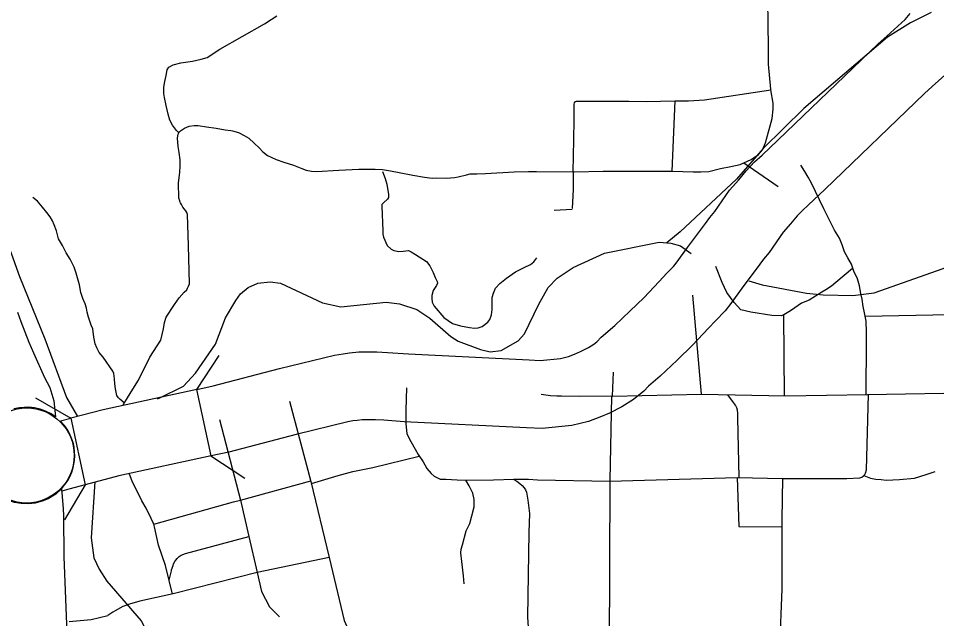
# Model space of a CAD drawing. Extents: x 1377389 to 1380723, y 1168351 to 1170484.
# Drawn here: x 1378680.8 to 1378748.3, y 1168914.3 to 1168958.4 of the extents above; entities that cross this region are included whole.
import ezdxf

# ---------------------------------------------------------------- set-up
doc = ezdxf.new("R2010")
doc.units = 0
doc.layers.add('B_Fill', color=7, linetype='Continuous')

msp = doc.modelspace()

# ---------------------------------------------------------------- linework, layer by layer
at = {"layer": 'B_Fill'}
for p, q in [((1378680.695, 1168936.83), (1378680.943, 1168936.136)), ((1378680.943, 1168936.136), (1378681.542, 1168934.606)), ((1378681.542, 1168934.606), (1378681.867, 1168933.823)), ((1378681.867, 1168933.823), (1378682.686, 1168932.015)), ((1378682.686, 1168932.015), (1378683.076, 1168931.284)), ((1378683.076, 1168931.284), (1378683.37, 1168930.303)), ((1378694.939, 1168926.241), (1378693.887, 1168931.129)), ((1378680.839, 1168929.787), (1378680.426, 1168929.701)), ((1378681.191, 1168929.812), (1378680.839, 1168929.787)), ((1378681.535, 1168929.821), (1378681.191, 1168929.812)), ((1378681.956, 1168929.778), (1378681.535, 1168929.821)), ((1378682.361, 1168929.683), (1378681.956, 1168929.778)), ((1378683.37, 1168930.303), (1378683.49, 1168929.113)), ((1378682.765, 1168929.546), (1378682.361, 1168929.683)), ((1378683.169, 1168929.339), (1378682.765, 1168929.546)), ((1378683.35, 1168929.226), (1378683.169, 1168929.339)), ((1378683.49, 1168929.113), (1378683.35, 1168929.226)), ((1378683.858, 1168928.819), (1378684.613, 1168929.011)), ((1378684.613, 1168929.011), (1378685.674, 1168924.121)), ((1378683.97, 1168923.649), (1378683.952, 1168923.855))]:
    msp.add_line(p, q, dxfattribs=at)
for points in [[(1378670.301, 1168969.018), (1378672.005, 1168964.667), (1378675.142, 1168954.652), (1378675.689, 1168953.147), (1378677.497, 1168949.698), (1378678.064, 1168948.194), (1378679.176, 1168944.024), (1378680.84, 1168939.45), (1378682.705, 1168934.862), (1378684.301, 1168930.546), (1378685.124, 1168929.156)], [(1378736.151, 1168953.18), (1378736.144, 1168953.221), (1378735.961, 1168955.063), (1378735.961, 1168956.485), (1378735.943, 1168957.852), (1378735.927, 1168960.027)], [(1378719.156, 1168933.277), (1378720.666, 1168933.42), (1378721.245, 1168933.56), (1378721.704, 1168933.732), (1378722.14, 1168933.919), (1378722.719, 1168934.22), (1378723.115, 1168934.462), (1378723.339, 1168934.648), (1378723.657, 1168934.992), (1378724.656, 1168935.846), (1378725.797, 1168936.909), (1378726.799, 1168937.887), (1378727.913, 1168939.082), (1378728.489, 1168939.687), (1378728.975, 1168940.174), (1378729.165, 1168940.433), (1378730.019, 1168941.591), (1378731.327, 1168943.336), (1378731.661, 1168943.791), (1378732.023, 1168944.232), (1378733.111, 1168945.796), (1378733.779, 1168946.556), (1378734.327, 1168947.22), (1378734.948, 1168947.875), (1378735.514, 1168948.382), (1378736.656, 1168949.472), (1378744.047, 1168956.568), (1378744.68, 1168957.144), (1378746.027, 1168958.348), (1378746.397, 1168958.792)], [(1378747.936, 1168958.869), (1378746.422, 1168958.123), (1378744.718, 1168957.05), (1378738.573, 1168951.82), (1378735.571, 1168948.867), (1378733.606, 1168946.606), (1378729.474, 1168942.738), (1378728.494, 1168941.921)], [(1378692.571, 1168950.025), (1378692.5, 1168950.1), (1378692.402, 1168950.203), (1378692.11, 1168950.572), (1378691.916, 1168950.943), (1378691.792, 1168951.384), (1378691.634, 1168952.037), (1378691.51, 1168952.619), (1378691.475, 1168952.919), (1378691.475, 1168953.378), (1378691.546, 1168953.801), (1378691.634, 1168954.242), (1378691.722, 1168954.666), (1378691.828, 1168954.842), (1378692.145, 1168955.036), (1378692.727, 1168955.16), (1378693.573, 1168955.301), (1378694.225, 1168955.442), (1378694.648, 1168955.566), (1378695.6, 1168956.183), (1378698.879, 1168958.036), (1378699.373, 1168958.354), (1378699.779, 1168958.636)], [(1378749.633, 1168954.865), (1378748.029, 1168953.431), (1378747.461, 1168952.915), (1378740.114, 1168945.86), (1378738.908, 1168944.71), (1378738.437, 1168944.288), (1378738.075, 1168943.906), (1378737.586, 1168943.313), (1378737.053, 1168942.707), (1378736.012, 1168941.211), (1378735.611, 1168940.723), (1378735.344, 1168940.359), (1378734.032, 1168938.608), (1378733.194, 1168937.471), (1378732.783, 1168936.91), (1378732.069, 1168936.196), (1378731.553, 1168935.653), (1378730.374, 1168934.39), (1378729.248, 1168933.291), (1378727.986, 1168932.114), (1378727.13, 1168931.383), (1378726.792, 1168931.018), (1378726.033, 1168930.384), (1378725.174, 1168929.861), (1378724.28, 1168929.397), (1378723.569, 1168929.092), (1378722.718, 1168928.773), (1378721.495, 1168928.476), (1378719.308, 1168928.269)], [(1378692.838, 1168950.275), (1378692.981, 1168950.359), (1378693.324, 1168950.512), (1378693.702, 1168950.567), (1378693.993, 1168950.548), (1378694.618, 1168950.462), (1378695.322, 1168950.356), (1378695.981, 1168950.24), (1378696.401, 1168950.188), (1378696.511, 1168950.16), (1378696.955, 1168950.039), (1378697.384, 1168949.829), (1378697.727, 1168949.618), (1378698.109, 1168949.262), (1378698.491, 1168948.906), (1378698.741, 1168948.616), (1378699.099, 1168948.363), (1378699.73, 1168948.062), (1378700.296, 1168947.851), (1378701.021, 1168947.63), (1378701.627, 1168947.403), (1378701.951, 1168947.283), (1378702.341, 1168947.205), (1378702.706, 1168947.168), (1378704.353, 1168947.276), (1378705.81, 1168947.349), (1378707.031, 1168947.349), (1378707.559, 1168947.313), (1378708.142, 1168947.222), (1378708.798, 1168947.094), (1378709.782, 1168946.894), (1378710.656, 1168946.748), (1378711.221, 1168946.693), (1378711.567, 1168946.711), (1378712.272, 1168946.689), (1378712.853, 1168946.737), (1378713.135, 1168946.788), (1378713.754, 1168946.93), (1378714.014, 1168946.993), (1378714.497, 1168947.009), (1378715.149, 1168947.027), (1378717.241, 1168947.147), (1378718.299, 1168947.173), (1378718.905, 1168947.173), (1378721.656, 1168947.159), (1378723.811, 1168947.19), (1378728.911, 1168947.189), (1378730.425, 1168947.159), (1378730.985, 1168947.141), (1378731.582, 1168947.177), (1378732.444, 1168947.395), (1378733.191, 1168947.539), (1378733.896, 1168947.684), (1378734.704, 1168948.061), (1378735.233, 1168948.425), (1378735.524, 1168948.772), (1378735.743, 1168949.282), (1378736.253, 1168951.069), (1378736.326, 1168951.762), (1378736.326, 1168952.2), (1378736.151, 1168953.18)], [(1378729.098, 1168952.382), (1378730.091, 1168952.382), (1378731.259, 1168952.45), (1378736.151, 1168953.18)], [(1378721.595, 1168947.158), (1378721.65, 1168949.515), (1378721.676, 1168950.976), (1378721.676, 1168952.129), (1378721.703, 1168952.236), (1378721.77, 1168952.33), (1378721.85, 1168952.343), (1378725.686, 1168952.352), (1378727.016, 1168952.325), (1378728.02, 1168952.352), (1378729.098, 1168952.382)], [(1378728.89, 1168947.189), (1378729.098, 1168952.382)], [(1378734.532, 1168939.131), (1378735.512, 1168938.836), (1378738.767, 1168938.214), (1378739.99, 1168938.09), (1378742.188, 1168938.057), (1378743.74, 1168938.243), (1378748.837, 1168940.039), (1378752.063, 1168941.597), (1378753.977, 1168942.336), (1378755.904, 1168942.654), (1378761.543, 1168943.104), (1378764.403, 1168943.611), (1378766.222, 1168944.186), (1378773.423, 1168945.765), (1378777.279, 1168946.982), (1378781.008, 1168948.436), (1378782.208, 1168949.012), (1378783.715, 1168949.979), (1378785.411, 1168951.291)], [(1378688.472, 1168929.998), (1378688.715, 1168930.403), (1378689.059, 1168930.949), (1378689.605, 1168931.812), (1378690.438, 1168933.508), (1378691.243, 1168934.774), (1378691.454, 1168935.606), (1378691.509, 1168936.062), (1378691.636, 1168936.464), (1378692.256, 1168937.393), (1378692.584, 1168937.868), (1378692.966, 1168938.287), (1378693.167, 1168938.469), (1378693.203, 1168938.597), (1378693.294, 1168938.743), (1378693.349, 1168938.907), (1378693.294, 1168941.733), (1378693.212, 1168944.011), (1378693.168, 1168944.151), (1378693.087, 1168944.286), (1378692.972, 1168944.422), (1378692.873, 1168944.556), (1378692.756, 1168944.754), (1378692.682, 1168944.88), (1378692.654, 1168944.964), (1378692.634, 1168945.018), (1378692.576, 1168945.213), (1378692.553, 1168946.344), (1378692.635, 1168947.093), (1378692.668, 1168947.588), (1378692.668, 1168948.026), (1378692.599, 1168948.576), (1378692.529, 1168949.011), (1378692.481, 1168949.622), (1378692.488, 1168949.796), (1378692.524, 1168949.926), (1378692.571, 1168950.025), (1378692.616, 1168950.088), (1378692.687, 1168950.167), (1378692.838, 1168950.275)], [(1378734.149, 1168947.802), (1378736.686, 1168946.075)], [(1378743.15, 1168930.762), (1378743.187, 1168934.717), (1378743.187, 1168935.341), (1378743.151, 1168936.167), (1378743.041, 1168936.773), (1378742.949, 1168937.232), (1378742.857, 1168937.782), (1378742.765, 1168938.186), (1378742.674, 1168938.755), (1378742.527, 1168939.269), (1378742.252, 1168939.838), (1378742.069, 1168940.352), (1378741.812, 1168940.829), (1378741.573, 1168941.27), (1378741.39, 1168941.784), (1378741.188, 1168942.28), (1378740.821, 1168942.867), (1378740.051, 1168944.427), (1378739.116, 1168946.355), (1378738.896, 1168946.759), (1378738.657, 1168947.181), (1378738.346, 1168947.64)], [(1378707.563, 1168947.185), (1378707.769, 1168946.671), (1378707.872, 1168946.239), (1378707.995, 1168945.478), (1378707.995, 1168945.272), (1378707.933, 1168945.128), (1378707.646, 1168944.861), (1378707.522, 1168944.758), (1378707.502, 1168944.614), (1378707.584, 1168942.803), (1378707.584, 1168942.557), (1378707.646, 1168942.33), (1378707.913, 1168941.734), (1378708.201, 1168941.466), (1378708.406, 1168941.363), (1378708.755, 1168941.281), (1378709.084, 1168941.302), (1378709.475, 1168941.363), (1378709.66, 1168941.26), (1378709.989, 1168941.055), (1378710.811, 1168940.54), (1378711.051, 1168940.242), (1378711.296, 1168939.753), (1378711.439, 1168939.379), (1378711.589, 1168939.068), (1378711.605, 1168938.955), (1378711.525, 1168938.777), (1378711.299, 1168938.421), (1378711.202, 1168938.05), (1378711.186, 1168937.84), (1378711.218, 1168937.549), (1378711.363, 1168937.274), (1378712.085, 1168936.42), (1378712.724, 1168935.983), (1378713.301, 1168935.812), (1378713.971, 1168935.703), (1378714.33, 1168935.656), (1378714.61, 1168935.671), (1378714.891, 1168935.765), (1378715.312, 1168936.093), (1378715.452, 1168936.28), (1378715.577, 1168936.623), (1378715.639, 1168937.029), (1378715.624, 1168937.559), (1378715.639, 1168937.902), (1378715.733, 1168938.214), (1378715.888, 1168938.589), (1378716.2, 1168938.932), (1378716.683, 1168939.337), (1378717.354, 1168939.79), (1378717.977, 1168940.117), (1378718.445, 1168940.336), (1378718.694, 1168940.539), (1378718.928, 1168940.819)], [(1378721.595, 1168947.158), (1378721.598, 1168945.843), (1378721.529, 1168944.453)], [(1378688.537, 1168930.155), (1378688.22, 1168930.415), (1378688.127, 1168930.515), (1378688.002, 1168930.702), (1378687.914, 1168931.172), (1378687.867, 1168931.559), (1378687.841, 1168931.906), (1378687.818, 1168932.107), (1378687.787, 1168932.315), (1378687.702, 1168932.491), (1378687.007, 1168933.507), (1378686.713, 1168933.855), (1378686.526, 1168934.203), (1378686.419, 1168934.497), (1378686.312, 1168934.979), (1378686.231, 1168935.594), (1378686.125, 1168935.862), (1378685.911, 1168936.45), (1378685.83, 1168936.825), (1378685.777, 1168937.119), (1378685.67, 1168937.44), (1378685.504, 1168937.84), (1378685.366, 1168938.27), (1378685.247, 1168938.828), (1378685.002, 1168939.688), (1378684.868, 1168940.143), (1378684.574, 1168940.731), (1378684.267, 1168941.197), (1378684.003, 1168941.725), (1378683.719, 1168942.229), (1378683.558, 1168942.818), (1378683.398, 1168943.246), (1378683.264, 1168943.54), (1378683.104, 1168943.835), (1378682.863, 1168944.156), (1378682.543, 1168944.557), (1378682.168, 1168944.985), (1378681.821, 1168945.253)], [(1378720.203, 1168944.325), (1378721.523, 1168944.395)], [(1378690.992, 1168930.447), (1378691.114, 1168930.491), (1378692.923, 1168931.386), (1378693.792, 1168932.333), (1378695.261, 1168934.48), (1378695.999, 1168936.404), (1378696.757, 1168937.688), (1378697.121, 1168938.179), (1378697.685, 1168938.636), (1378698.394, 1168938.958), (1378699.29, 1168939.065), (1378700.052, 1168938.948), (1378703.135, 1168937.5), (1378704.482, 1168937.22), (1378707.827, 1168937.561), (1378708.81, 1168937.43), (1378710.082, 1168937.008), (1378711.041, 1168936.377), (1378712.601, 1168935.042), (1378713.132, 1168934.698), (1378714.77, 1168934.067), (1378715.494, 1168933.909), (1378716.29, 1168933.993), (1378717.546, 1168934.711), (1378718.009, 1168935.225), (1378719.057, 1168937.419), (1378719.758, 1168938.641), (1378720.415, 1168939.322), (1378721.589, 1168940.098), (1378723.912, 1168941.169), (1378727.921, 1168941.97), (1378728.782, 1168941.896), (1378729.488, 1168941.697), (1378730.283, 1168941.148)], [(1378742.153, 1168940.036), (1378740.925, 1168938.999), (1378740.599, 1168938.74), (1378740.196, 1168938.462), (1378739.9, 1168938.289), (1378738.969, 1168937.694), (1378738.406, 1168937.491), (1378737.91, 1168937.135), (1378737.588, 1168936.926), (1378737.089, 1168936.619), (1378736.893, 1168936.554), (1378736.207, 1168936.58), (1378734.673, 1168936.811), (1378733.944, 1168937.003), (1378733.445, 1168937.54), (1378732.908, 1168938.27), (1378732.563, 1168938.999), (1378732.095, 1168940.192)], [(1378731.028, 1168930.789), (1378730.409, 1168938.072)], [(1378737.142, 1168930.664), (1378737.089, 1168936.619)], [(1378743.084, 1168936.536), (1378751.802, 1168936.691)], [(1378693.887, 1168931.129), (1378695.09, 1168931.39), (1378699.979, 1168932.666), (1378704.027, 1168933.665), (1378704.66, 1168933.765), (1378705.123, 1168933.827), (1378705.812, 1168933.896), (1378706.408, 1168933.896), (1378707.135, 1168933.896), (1378707.935, 1168933.866), (1378709.466, 1168933.753), (1378718.366, 1168933.304), (1378719.156, 1168933.277)], [(1378693.887, 1168931.129), (1378695.551, 1168933.625)], [(1378724.486, 1168930.635), (1378724.567, 1168932.419)], [(1378693.887, 1168931.129), (1378686.998, 1168929.634), (1378684.613, 1168929.011)], [(1378709.321, 1168931.257), (1378709.275, 1168929.615), (1378709.275, 1168928.629), (1378709.351, 1168927.87), (1378709.654, 1168927.301), (1378709.957, 1168926.731), (1378710.185, 1168926.352), (1378710.564, 1168925.821), (1378710.829, 1168925.328), (1378711.133, 1168924.948), (1378711.36, 1168924.758), (1378711.815, 1168924.531), (1378712.232, 1168924.531), (1378713.066, 1168924.493), (1378713.748, 1168924.455), (1378715.719, 1168924.493), (1378717.236, 1168924.531), (1378718.297, 1168924.531), (1378718.98, 1168924.493), (1378724.299, 1168924.397)], [(1378682.024, 1168930.528), (1378684.613, 1168929.011)], [(1378724.486, 1168930.635), (1378722.069, 1168930.623), (1378720.731, 1168930.641), (1378720.404, 1168930.637), (1378719.917, 1168930.659), (1378719.232, 1168930.773)], [(1378724.299, 1168924.397), (1378733.672, 1168924.649), (1378737.03, 1168924.586), (1378741.734, 1168924.586), (1378742.7, 1168924.627), (1378742.839, 1168924.691), (1378742.974, 1168924.773), (1378743.058, 1168924.884), (1378743.102, 1168924.974), (1378743.175, 1168925.212), (1378743.322, 1168930.765)], [(1378724.31, 1168924.44), (1378724.435, 1168930.635)], [(1378724.486, 1168930.635), (1378731.028, 1168930.789), (1378737.218, 1168930.662), (1378743.256, 1168930.764), (1378751.679, 1168930.916)], [(1378733.812, 1168924.646), (1378733.707, 1168929.059), (1378733.707, 1168929.397), (1378733.685, 1168929.611), (1378733.635, 1168929.784), (1378733.536, 1168929.969), (1378733.406, 1168930.176), (1378732.982, 1168930.749)], [(1378700.721, 1168930.276), (1378702.286, 1168924.372), (1378703.625, 1168918.762)], [(1378683.952, 1168923.855), (1378684.092, 1168924.01), (1378684.216, 1168924.165), (1378684.394, 1168924.425), (1378684.555, 1168924.71), (1378684.696, 1168925.051), (1378684.795, 1168925.398), (1378684.851, 1168925.641), (1378684.89, 1168925.895), (1378684.907, 1168926.268), (1378684.893, 1168926.527), (1378684.857, 1168926.889), (1378684.809, 1168927.123), (1378684.733, 1168927.363), (1378684.645, 1168927.611), (1378684.527, 1168927.882), (1378684.349, 1168928.201), (1378684.267, 1168928.322), (1378684.149, 1168928.472), (1378684.028, 1168928.613), (1378683.858, 1168928.819)], [(1378719.308, 1168928.269), (1378718.156, 1168928.308), (1378709.156, 1168928.762), (1378707.658, 1168928.873), (1378707.043, 1168928.896), (1378706.408, 1168928.896), (1378706.062, 1168928.896), (1378705.703, 1168928.86), (1378705.381, 1168928.817), (1378705.018, 1168928.76), (1378701.21, 1168927.819), (1378696.252, 1168926.526), (1378694.939, 1168926.241)], [(1378695.575, 1168928.933), (1378697.103, 1168922.996)], [(1378694.948, 1168926.243), (1378688.16, 1168924.77), (1378685.674, 1168924.121)], [(1378697.417, 1168924.574), (1378694.921, 1168926.238)], [(1378702.326, 1168924.204), (1378704.286, 1168924.812), (1378705.367, 1168925.096), (1378706.846, 1168925.381), (1378710.267, 1168926.237)], [(1378742.994, 1168924.805), (1378743.486, 1168924.608), (1378743.869, 1168924.535), (1378744.253, 1168924.499), (1378744.637, 1168924.448), (1378745.606, 1168924.499), (1378746.72, 1168924.608), (1378747.579, 1168924.865), (1378748.237, 1168925.102)], [(1378686.396, 1168924.326), (1378686.129, 1168920.211), (1378686.315, 1168918.736), (1378686.702, 1168917.906), (1378687.269, 1168917.023), (1378689.799, 1168914.116), (1378690.246, 1168913.249), (1378690.423, 1168912.694), (1378690.548, 1168910.676), (1378690.29, 1168908.125), (1378690.298, 1168907.225), (1378690.646, 1168903.832), (1378690.674, 1168900.964)], [(1378692.104, 1168916.077), (1378691.59, 1168918.187), (1378691.071, 1168919.679), (1378690.771, 1168921.026), (1378690.75, 1168921.132), (1378690.729, 1168921.217), (1378690.695, 1168921.307), (1378690.661, 1168921.377), (1378690.527, 1168921.646), (1378690.157, 1168922.395), (1378689.854, 1168922.948), (1378689.147, 1168924.386), (1378688.931, 1168924.898)], [(1378697.103, 1168922.996), (1378702.274, 1168924.418)], [(1378713.578, 1168916.841), (1378713.512, 1168917.417), (1378713.401, 1168918.48), (1378713.335, 1168919.123), (1378713.357, 1168919.388), (1378713.446, 1168919.699), (1378713.711, 1168920.739), (1378713.977, 1168921.271), (1378714.132, 1168921.825), (1378714.309, 1168922.489), (1378714.309, 1168923.043), (1378714.198, 1168923.508), (1378713.932, 1168924.04), (1378713.69, 1168924.458)], [(1378717.167, 1168924.529), (1378717.446, 1168924.39), (1378717.674, 1168924.219), (1378717.847, 1168924.064), (1378717.989, 1168923.904), (1378718.085, 1168923.738), (1378718.164, 1168923.589), (1378718.269, 1168922.993), (1378718.374, 1168922.013), (1378718.339, 1168920.612), (1378718.234, 1168914.379), (1378718.374, 1168912.173), (1378718.304, 1168911.088), (1378718.339, 1168910.668), (1378718.758, 1168909.372), (1378718.898, 1168908.847), (1378719.003, 1168908.392), (1378719.073, 1168907.831), (1378719.038, 1168906.606), (1378718.933, 1168904.4), (1378718.968, 1168903.875)], [(1378724.28, 1168911.997), (1378724.31, 1168924.44)], [(1378733.658, 1168924.648), (1378733.782, 1168921.052), (1378736.984, 1168921.014)], [(1378736.811, 1168912.131), (1378736.984, 1168916.433), (1378736.984, 1168921.572), (1378737.031, 1168924.586)], [(1378683.959, 1168923.837), (1378683.51, 1168923.434), (1378682.957, 1168923.084), (1378682.517, 1168922.903), (1378681.999, 1168922.768), (1378681.536, 1168922.723), (1378680.961, 1168922.734), (1378680.476, 1168922.824), (1378679.968, 1168922.982), (1378679.483, 1168923.242), (1378678.951, 1168923.624)], [(1378684.097, 1168905.123), (1378684.577, 1168907.028), (1378684.577, 1168907.66), (1378684.13, 1168918.812), (1378684.114, 1168921.828), (1378684.091, 1168922.348), (1378683.959, 1168923.837)], [(1378685.674, 1168924.121), (1378684.481, 1168923.809), (1378683.97, 1168923.649)], [(1378685.674, 1168924.121), (1378684.158, 1168921.532)], [(1378690.728, 1168921.221), (1378696.591, 1168922.856), (1378697.103, 1168922.996)], [(1378697.103, 1168922.996), (1378697.73, 1168920.303)], [(1378691.855, 1168917.098), (1378692.023, 1168917.794), (1378692.038, 1168917.856), (1378692.153, 1168918.185), (1378692.19, 1168918.307), (1378692.268, 1168918.464), (1378692.354, 1168918.576), (1378692.448, 1168918.693), (1378692.59, 1168918.839), (1378692.754, 1168918.93), (1378693.064, 1168919.058), (1378697.73, 1168920.303)], [(1378697.73, 1168920.303), (1378698.344, 1168917.661)], [(1378703.625, 1168918.762), (1378698.344, 1168917.661)], [(1378703.625, 1168918.762), (1378704.731, 1168914.125), (1378705.033, 1168913.465), (1378705.318, 1168910.163), (1378706.341, 1168902.136)], [(1378698.344, 1168917.66), (1378692.157, 1168916.094), (1378689.699, 1168915.559), (1378688.928, 1168915.33), (1378688.452, 1168915.167), (1378687.882, 1168914.846), (1378687.724, 1168914.741)], [(1378698.344, 1168917.66), (1378698.667, 1168916.272), (1378699.236, 1168915.134), (1378699.975, 1168914.394)], [(1378684.499, 1168914.071), (1378686.117, 1168914.214), (1378687.347, 1168914.489)], [(1378687.724, 1168914.741), (1378687.347, 1168914.489)]]:
    msp.add_lwpolyline(points, dxfattribs=at)
msp.add_circle((1378681.367, 1168926.277), 3.5, dxfattribs=at)

doc.saveas('drawing.dxf')
